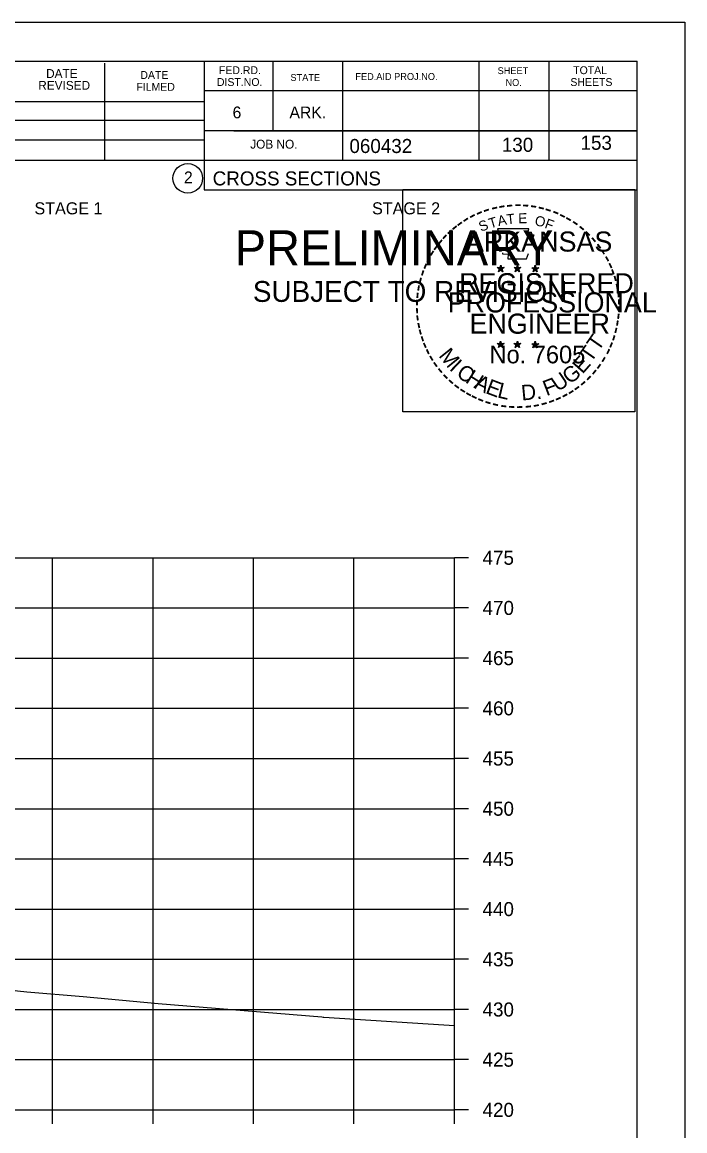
# Model space of a CAD drawing. Extents: x 1538688 to 1540766, y 656250 to 671912.
# Drawn here: x 1538955.2 to 1539021.1, y 668174.4 to 668284.8 of the extents above; entities that cross this region are included whole.
import ezdxf

# ---------------------------------------------------------------- set-up
doc = ezdxf.new("R2010")
doc.units = 0
for name, color, linetype in [('18', 7, 'Continuous'), ('22', 7, 'Continuous'), ('26', 7, 'Continuous'), ('7', 7, 'Continuous'), ('8', 7, 'Continuous'), ('9', 7, 'Continuous'), ('Borings', 7, 'Continuous'), ('Default', 7, 'Continuous'), ('Horizontal Alignment', 7, 'Continuous'), ('RipRap', 7, 'Continuous')]:
    doc.layers.add(name, color=color, linetype=linetype)

msp = doc.modelspace()

# ---------------------------------------------------------------- linework, layer by layer
at = {"layer": '18'}
msp.add_lwpolyline([(1538889.71, 668195.88), (1538895.52, 668195.13), (1538899.58, 668194.49), (1538902.88, 668194.17), (1538903.68, 668194.03), (1538907.25, 668193.57), (1538921.89, 668191.76), (1538924.3, 668191.4), (1538930.28, 668190.71), (1538936.12, 668190.11), (1538943.29, 668189.63), (1538947.7, 668189.44), (1538954.22, 668188.38), (1538954.69, 668188.32), (1538955.63, 668188.24), (1538961.22, 668187.77), (1538968.7, 668187.05), (1538984.98, 668185.74), (1538985.12, 668185.72), (1538985.18, 668185.72), (1538997.11, 668184.94), (1538998.18, 668184.87)], dxfattribs=at)
at = {"layer": '22'}
for p, q in [((1538718.18, 668231.47), (1538998.18, 668231.47)), ((1538718.18, 668231.47), (1538998.18, 668231.47)), ((1538958.18, 668176.47), (1538958.18, 668231.47)), ((1538958.18, 668176.47), (1538958.18, 668231.47)), ((1538968.18, 668176.47), (1538968.18, 668231.47)), ((1538968.18, 668176.47), (1538968.18, 668231.47)), ((1538978.18, 668176.47), (1538978.18, 668231.47)), ((1538978.18, 668176.47), (1538978.18, 668231.47)), ((1538988.18, 668176.47), (1538988.18, 668231.47)), ((1538988.18, 668176.47), (1538988.18, 668231.47)), ((1538998.18, 668176.47), (1538998.18, 668231.47)), ((1538998.18, 668176.47), (1538998.18, 668231.47)), ((1538718.18, 668226.47), (1538998.18, 668226.47)), ((1538718.18, 668226.47), (1538998.18, 668226.47)), ((1538718.18, 668221.47), (1538998.18, 668221.47)), ((1538718.18, 668221.47), (1538998.18, 668221.47)), ((1538718.18, 668216.47), (1538998.18, 668216.47)), ((1538718.18, 668216.47), (1538998.18, 668216.47)), ((1538718.18, 668211.47), (1538998.18, 668211.47)), ((1538718.18, 668211.47), (1538998.18, 668211.47)), ((1538718.18, 668206.47), (1538998.18, 668206.47)), ((1538718.18, 668206.47), (1538998.18, 668206.47)), ((1538718.18, 668201.47), (1538998.18, 668201.47)), ((1538718.18, 668201.47), (1538998.18, 668201.47)), ((1538718.18, 668196.47), (1538998.18, 668196.47)), ((1538718.18, 668196.47), (1538998.18, 668196.47)), ((1538718.18, 668191.47), (1538998.18, 668191.47)), ((1538718.18, 668191.47), (1538998.18, 668191.47)), ((1538718.18, 668186.47), (1538998.18, 668186.47)), ((1538718.18, 668186.47), (1538998.18, 668186.47)), ((1538718.18, 668181.47), (1538998.18, 668181.47)), ((1538718.18, 668181.47), (1538998.18, 668181.47)), ((1538718.18, 668176.47), (1538998.18, 668176.47)), ((1538718.18, 668176.47), (1538998.18, 668176.47))]:
    msp.add_line(p, q, dxfattribs=at)
at = {"layer": '26'}
msp.add_line((1538687.78, 668284.82), (1539021.11, 668284.82), dxfattribs=at)
for points in [[(1538687.77, 668284.82), (1539021.11, 668284.82), (1539021.11, 668071.49), (1538687.77, 668071.49)], [(1538993.03, 668268.16), (1539016.13, 668268.16), (1539016.13, 668246.01), (1538993.03, 668246.01)]]:
    msp.add_lwpolyline(points, close=True, dxfattribs=at)
at = {"layer": '8'}
for p, q in [((1539002.79, 668260.63), (1539002.75, 668260.38)), ((1539002.79, 668260.27), (1539002.79, 668260.63)), ((1539002.79, 668260.63), (1539002.84, 668260.38)), ((1539004.46, 668260.63), (1539004.42, 668260.38)), ((1539004.46, 668260.27), (1539004.46, 668260.63)), ((1539004.46, 668260.63), (1539004.51, 668260.38)), ((1539006.22, 668260.62), (1539006.18, 668260.37)), ((1539006.22, 668260.25), (1539006.22, 668260.62)), ((1539006.22, 668260.62), (1539006.27, 668260.37)), ((1539002.44, 668260.38), (1539002.79, 668260.27)), ((1539002.44, 668260.38), (1539002.69, 668260.33)), ((1539002.44, 668260.38), (1539002.68, 668260.25)), ((1539002.57, 668259.97), (1539002.79, 668260.27)), ((1539002.57, 668259.97), (1539002.7, 668260.21)), ((1539002.57, 668259.97), (1539002.79, 668260.19)), ((1539003.13, 668260.38), (1539002.79, 668260.27)), ((1539003, 668259.97), (1539002.79, 668260.27)), ((1539003, 668259.97), (1539002.79, 668260.18)), ((1539003.13, 668260.38), (1539002.85, 668260.33)), ((1539003, 668259.97), (1539002.86, 668260.26)), ((1539003.13, 668260.38), (1539002.93, 668260.27)), ((1539004.11, 668260.38), (1539004.46, 668260.27)), ((1539004.11, 668260.38), (1539004.36, 668260.33)), ((1539004.11, 668260.38), (1539004.35, 668260.25)), ((1539004.24, 668259.97), (1539004.46, 668260.27)), ((1539004.24, 668259.97), (1539004.37, 668260.21)), ((1539004.24, 668259.97), (1539004.46, 668260.19)), ((1539004.8, 668260.38), (1539004.46, 668260.27)), ((1539004.67, 668259.97), (1539004.46, 668260.27)), ((1539004.67, 668259.97), (1539004.46, 668260.18)), ((1539004.8, 668260.38), (1539004.52, 668260.33)), ((1539004.67, 668259.97), (1539004.53, 668260.26)), ((1539004.8, 668260.38), (1539004.6, 668260.27)), ((1539005.87, 668260.36), (1539006.22, 668260.25)), ((1539005.87, 668260.36), (1539006.13, 668260.32)), ((1539005.87, 668260.36), (1539006.11, 668260.24)), ((1539006.01, 668259.96), (1539006.22, 668260.25)), ((1539006.01, 668259.96), (1539006.13, 668260.2)), ((1539006.01, 668259.96), (1539006.22, 668260.17)), ((1539006.57, 668260.36), (1539006.22, 668260.25)), ((1539006.43, 668259.96), (1539006.22, 668260.25)), ((1539006.43, 668259.96), (1539006.22, 668260.17)), ((1539006.57, 668260.36), (1539006.28, 668260.32)), ((1539006.43, 668259.96), (1539006.3, 668260.25)), ((1539006.57, 668260.36), (1539006.36, 668260.26)), ((1539002.43, 668252.8), (1539002.78, 668252.69)), ((1539002.43, 668252.8), (1539002.69, 668252.76)), ((1539002.43, 668252.8), (1539002.67, 668252.68)), ((1539002.78, 668253.06), (1539002.74, 668252.81)), ((1539002.78, 668252.69), (1539002.78, 668253.06)), ((1539002.78, 668253.06), (1539002.83, 668252.81)), ((1539003.13, 668252.8), (1539002.78, 668252.69)), ((1539003.13, 668252.8), (1539002.84, 668252.75)), ((1539003.13, 668252.8), (1539002.93, 668252.7)), ((1539004.1, 668252.8), (1539004.45, 668252.69)), ((1539004.1, 668252.8), (1539004.36, 668252.76)), ((1539004.1, 668252.8), (1539004.34, 668252.68)), ((1539004.45, 668253.06), (1539004.41, 668252.81)), ((1539004.45, 668252.69), (1539004.45, 668253.06)), ((1539004.45, 668253.06), (1539004.5, 668252.81)), ((1539004.8, 668252.8), (1539004.45, 668252.69)), ((1539004.8, 668252.8), (1539004.51, 668252.75)), ((1539004.8, 668252.8), (1539004.6, 668252.7)), ((1539005.87, 668252.79), (1539006.22, 668252.68)), ((1539005.87, 668252.79), (1539006.12, 668252.75)), ((1539005.87, 668252.79), (1539006.11, 668252.67)), ((1539006.22, 668253.05), (1539006.18, 668252.8)), ((1539006.22, 668252.68), (1539006.22, 668253.05)), ((1539006.22, 668253.05), (1539006.27, 668252.8)), ((1539006.57, 668252.79), (1539006.22, 668252.68)), ((1539006.57, 668252.79), (1539006.28, 668252.74)), ((1539006.57, 668252.79), (1539006.36, 668252.69)), ((1539002.57, 668252.4), (1539002.78, 668252.69)), ((1539002.57, 668252.4), (1539002.69, 668252.64)), ((1539002.57, 668252.4), (1539002.78, 668252.61)), ((1539003, 668252.4), (1539002.78, 668252.69)), ((1539003, 668252.4), (1539002.78, 668252.61)), ((1539003, 668252.4), (1539002.86, 668252.69)), ((1539004.24, 668252.4), (1539004.45, 668252.69)), ((1539004.24, 668252.4), (1539004.36, 668252.64)), ((1539004.24, 668252.4), (1539004.45, 668252.61)), ((1539004.67, 668252.4), (1539004.45, 668252.69)), ((1539004.67, 668252.4), (1539004.45, 668252.61)), ((1539004.67, 668252.4), (1539004.53, 668252.69)), ((1539006, 668252.39), (1539006.22, 668252.68)), ((1539006, 668252.39), (1539006.13, 668252.63)), ((1539006, 668252.39), (1539006.22, 668252.6)), ((1539006.43, 668252.39), (1539006.22, 668252.68)), ((1539006.43, 668252.39), (1539006.22, 668252.6)), ((1539006.43, 668252.39), (1539006.3, 668252.68))]:
    msp.add_line(p, q, dxfattribs=at)
for points in [[(1539002.48, 668264.25), (1539002.75, 668263.43)], [(1539005.99, 668263.33), (1539006.13, 668263.62), (1539005.45, 668263.59), (1539005.6, 668264.25), (1539002.48, 668264.25)], [(1539002.97, 668261.83), (1539002.97, 668261.74), (1539003.53, 668261.73), (1539003.48, 668261.25), (1539005.35, 668261.25), (1539005.55, 668261.79)], [(1539002.79, 668260.63), (1539003, 668259.97), (1539002.44, 668260.38), (1539003.13, 668260.38), (1539002.57, 668259.97), (1539002.79, 668260.63)], [(1539004.46, 668260.63), (1539004.67, 668259.97), (1539004.11, 668260.38), (1539004.8, 668260.38), (1539004.24, 668259.97), (1539004.46, 668260.63)], [(1539006.22, 668260.62), (1539006.43, 668259.96), (1539005.87, 668260.36), (1539006.57, 668260.36), (1539006.01, 668259.96), (1539006.22, 668260.62)], [(1539002.78, 668253.06), (1539003, 668252.4), (1539002.43, 668252.8), (1539003.13, 668252.8), (1539002.57, 668252.4), (1539002.78, 668253.06)], [(1539004.45, 668253.06), (1539004.67, 668252.4), (1539004.1, 668252.8), (1539004.8, 668252.8), (1539004.24, 668252.4), (1539004.45, 668253.06)], [(1539006.22, 668253.05), (1539006.43, 668252.39), (1539005.87, 668252.79), (1539006.57, 668252.79), (1539006, 668252.39), (1539006.22, 668253.05)]]:
    msp.add_lwpolyline(points, dxfattribs=at)
for centre, radius in [((1539002.79, 668260.27), 0.172), ((1539002.79, 668260.27), 0.145), ((1539002.79, 668260.27), 0.116), ((1539002.79, 668260.27), 0.0991), ((1539002.79, 668260.27), 0.0747), ((1539002.79, 668260.27), 0.0495), ((1539002.79, 668260.27), 0.0296), ((1539004.46, 668260.27), 0.172), ((1539004.46, 668260.27), 0.145), ((1539004.46, 668260.27), 0.116), ((1539004.46, 668260.27), 0.0991), ((1539004.46, 668260.27), 0.0747), ((1539004.46, 668260.27), 0.0495), ((1539004.46, 668260.27), 0.0296), ((1539006.22, 668260.25), 0.172), ((1539006.22, 668260.25), 0.145), ((1539006.22, 668260.25), 0.116), ((1539006.22, 668260.25), 0.0991), ((1539006.22, 668260.25), 0.0747), ((1539006.22, 668260.25), 0.0495), ((1539006.22, 668260.25), 0.0296), ((1539002.78, 668252.69), 0.172), ((1539002.78, 668252.69), 0.145), ((1539002.78, 668252.69), 0.116), ((1539002.78, 668252.69), 0.0991), ((1539002.78, 668252.69), 0.0747), ((1539002.78, 668252.69), 0.0495), ((1539004.45, 668252.69), 0.172), ((1539004.45, 668252.69), 0.145), ((1539004.45, 668252.69), 0.116), ((1539004.45, 668252.69), 0.0991), ((1539004.45, 668252.69), 0.0747), ((1539004.45, 668252.69), 0.0495), ((1539006.22, 668252.68), 0.172), ((1539006.22, 668252.68), 0.145), ((1539006.22, 668252.68), 0.116), ((1539006.22, 668252.68), 0.0991), ((1539006.22, 668252.68), 0.0747), ((1539006.22, 668252.68), 0.0495), ((1539002.78, 668252.69), 0.0296), ((1539004.45, 668252.69), 0.0296), ((1539006.22, 668252.68), 0.0296)]:
    msp.add_circle(centre, radius, dxfattribs=at)
at = {"layer": 'Borings'}
for p, q in [((1538998.18, 668176.47), (1538998.18, 668231.47)), ((1538999.58, 668231.47), (1538998.18, 668231.47)), ((1538999.58, 668226.47), (1538998.18, 668226.47)), ((1538999.58, 668221.47), (1538998.18, 668221.47)), ((1538999.58, 668216.47), (1538998.18, 668216.47)), ((1538999.58, 668211.47), (1538998.18, 668211.47)), ((1538999.58, 668206.47), (1538998.18, 668206.47)), ((1538999.58, 668201.47), (1538998.18, 668201.47)), ((1538999.58, 668196.47), (1538998.18, 668196.47)), ((1538999.58, 668191.47), (1538998.18, 668191.47)), ((1538999.58, 668186.47), (1538998.18, 668186.47)), ((1538999.58, 668181.47), (1538998.18, 668181.47)), ((1538718.18, 668176.47), (1538998.18, 668176.47)), ((1538958.18, 668175.07), (1538958.18, 668176.47)), ((1538968.18, 668175.07), (1538968.18, 668176.47)), ((1538978.18, 668175.07), (1538978.18, 668176.47)), ((1538988.18, 668175.07), (1538988.18, 668176.47)), ((1538998.18, 668175.07), (1538998.18, 668176.47)), ((1538999.58, 668176.47), (1538998.18, 668176.47))]:
    msp.add_line(p, q, dxfattribs=at)
at = {"layer": 'RipRap'}
for p, q in [((1538700.18, 668280.93), (1539016.36, 668280.93)), ((1538963.4, 668271.05), (1538963.4, 668280.73)), ((1538973.26, 668280.93), (1538973.26, 668268.13)), ((1538980.1, 668280.93), (1538980.1, 668273.99)), ((1538987.04, 668280.93), (1538987.04, 668271.05)), ((1539000.62, 668280.93), (1539000.62, 668271.05)), ((1539007.56, 668280.93), (1539007.56, 668271.05)), ((1539016.36, 668075.47), (1539016.36, 668280.93)), ((1539016.36, 668277.99), (1538973.26, 668277.99)), ((1539016.36, 668278.01), (1539016.36, 668278.01)), ((1538934.1, 668276.91), (1538973.26, 668276.91)), ((1538934.1, 668275.05), (1538973.26, 668275.05)), ((1539016.36, 668273.99), (1538973.26, 668273.99)), ((1538976.22, 668273.99), (1539016.36, 668273.99)), ((1538934.1, 668273.11), (1538973.26, 668273.11)), ((1539016.36, 668271.05), (1538934.1, 668271.05)), ((1538973.26, 668268.13), (1539016.36, 668268.13))]:
    msp.add_line(p, q, dxfattribs=at)
msp.add_circle((1538971.64, 668269.27), 1.47, dxfattribs=at)

# ---------------------------------------------------------------- texts
at = {"layer": '7'}
for s, p in [('130', (1539002.9, 668271.91)), ('153', (1539010.73, 668272.11))]:
    msp.add_text(s, height=1.4, dxfattribs=at).set_placement(p)
at = {"layer": '8'}
for s, height, rotation, p in [('-', 1.6, 24.3072, (1539000.59, 668265.11)), ('-', 1.6, 19.1761, (1539001.23, 668265.38)), ('-', 1.6, 13.6301, (1539001.98, 668265.62)), ('-', 1.6, 10.2193, (1539002.66, 668265.78)), ('-', 1.6, 5.8968, (1539003.38, 668265.89)), ('-', 1.6, 0.1862, (1539004.16, 668265.97)), ('-', 1.6, 357.743, (1539004.88, 668265.95)), ('-', 1.6, 352.1617, (1539005.62, 668265.9)), ('-', 1.6, 347.2049, (1539006.34, 668265.78)), ('-', 1.6, 342.3362, (1539006.98, 668265.63)), ('-', 1.6, 337.8551, (1539007.71, 668265.41)), ('-', 1.6, 36.2317, (1538998.79, 668264.03)), ('-', 1.6, 34.0636, (1538999.36, 668264.43)), ('-', 1.6, 28.7918, (1538999.96, 668264.8)), ('S', 1, 21.594, (1539000.83, 668263.93)), ('T', 1, 16.4036, (1539001.75, 668264.26)), ('A', 1, 11.2132, (1539002.57, 668264.51)), ('T', 1, 6.0228, (1539003.42, 668264.68)), ('E', 1, 0.8323, (1539004.53, 668264.79)), ('O', 1, 350.4515, (1539006.13, 668264.58)), ('F', 1, 340.0707, (1539007.09, 668264.35)), ('-', 1.6, 334.1211, (1539008.34, 668265.13)), ('-', 1.6, 329.6409, (1539008.92, 668264.85)), ('-', 1.6, 325.8627, (1539009.57, 668264.49)), ('-', 1.6, 42.9622, (1538997.88, 668263.24)), ('-', 1.6, 38.9507, (1538998.31, 668263.65)), ('ARKANSAS', 2, 360, (1538999.33, 668261.97)), ('-', 1.6, 320.5297, (1539010.18, 668264.06)), ('-', 1.6, 315.5786, (1539010.77, 668263.58)), ('-', 1.6, 50.6142, (1538997.03, 668262.27)), ('-', 1.6, 48.423, (1538997.43, 668262.76)), ('-', 1.6, 309.8797, (1539011.34, 668263.03)), ('-', 1.6, 306.6522, (1539011.87, 668262.42)), ('-', 1.6, 58.0706, (1538996.29, 668261.18)), ('-', 1.6, 54.2325, (1538996.61, 668261.7)), ('-', 1.4, 303.6753, (1539012.35, 668261.86)), ('-', 1.6, 67.7743, (1538995.72, 668259.95)), ('-', 1.6, 62.8713, (1538995.97, 668260.56)), ('-', 1.6, 299.6684, (1539012.67, 668261.25)), ('-', 1.6, 294.6628, (1539013, 668260.64)), ('-', 1.6, 75.461, (1538995.3, 668258.61)), ('-', 1.6, 72.3945, (1538995.5, 668259.32)), ('REGISTERED', 2, 360, (1538998.65, 668257.82)), ('DWB', 0.01, 360, (1539002.77, 668260.26)), ('DWB', 0.01, 360, (1539004.44, 668260.26)), ('DWB', 0.01, 360, (1539006.21, 668260.25)), ('-', 1.6, 290.5728, (1539013.25, 668260.06)), ('-', 1.6, 285.1233, (1539013.49, 668259.48)), ('-', 1.6, 81.2013, (1538995.17, 668257.9)), ('-', 1.6, 280.5493, (1539013.69, 668258.74)), ('-', 1.6, 85.1863, (1538995.09, 668257.2)), ('PROFESSIONAL', 2, 360, (1538997.51, 668255.91)), ('-', 1.6, 276.5962, (1539013.85, 668257.97)), ('-', 1.6, 274.3301, (1539013.91, 668257.25)), ('-', 1.6, 94.1959, (1538995.1, 668255.78)), ('-', 1.6, 89.0622, (1538995.07, 668256.5)), ('-', 1.6, 269.9407, (1539013.94, 668256.62)), ('-', 1.6, 98.9479, (1538995.17, 668255.11)), ('ENGINEER', 2, 360, (1538999.69, 668253.79)), ('-', 1.6, 260.9953, (1539013.85, 668255.3)), ('-', 1.6, 263.5172, (1539013.93, 668255.95)), ('-', 1.6, 101.7149, (1538995.31, 668254.38)), ('-', 1.6, 105.4578, (1538995.47, 668253.78)), ('-', 1.6, 255.7626, (1539013.74, 668254.62)), ('-', 1.6, 109.0874, (1538995.69, 668253.15)), ('-', 1.6, 114.0643, (1538995.94, 668252.56)), ('T', 1.54, 55.055, (1539012.5, 668251.96)), ('-', 1.6, 247.8887, (1539013.34, 668253.23)), ('-', 1.6, 252.8681, (1539013.56, 668253.9)), ('-', 1.6, 115.7289, (1538996.24, 668251.94)), ('M', 1.54, 308.9175, (1538996.55, 668251.58)), ('No. 7605', 1.757, 360, (1539001.67, 668250.84)), ('DWB', 0.01, 360, (1539002.77, 668252.69)), ('DWB', 0.01, 360, (1539004.44, 668252.69)), ('DWB', 0.01, 360, (1539006.2, 668252.68)), ('E', 1.54, 48.7313, (1539010.93, 668249.71)), ('T', 1.54, 55.055, (1539011.77, 668250.84)), ('-', 1.6, 244.6197, (1539013.08, 668252.6)), ('-', 1.6, 120.4471, (1538996.6, 668251.35)), ('-', 1.6, 125.8934, (1538997, 668250.79)), ('I', 1.54, 316.4636, (1538997.6, 668250.26)), ('C', 1.54, 324.0197, (1538998.27, 668249.64)), ('G', 1.54, 38.2173, (1539009.67, 668248.69)), ('-', 1.6, 233.8452, (1539012.28, 668251.19)), ('-', 1.6, 239.0712, (1539012.68, 668251.84)), ('-', 1.6, 130.7181, (1538997.47, 668250.24)), ('-', 1.6, 134.2238, (1538997.98, 668249.69)), ('H', 1.54, 327.5342, (1538999.18, 668248.99)), ('A', 1.54, 332.5513, (1539000.03, 668248.45)), ('F', 1.54, 20.8202, (1539007.34, 668247.56)), ('U', 1.54, 34.4052, (1539008.47, 668247.96)), ('-', 1.6, 225.7653, (1539011.37, 668250.06)), ('-', 1.6, 231.2538, (1539011.85, 668250.63)), ('-', 1.6, 138.9338, (1538998.51, 668249.23)), ('-', 1.6, 144.6463, (1538999.06, 668248.82)), ('-', 1.6, 148.0898, (1538999.63, 668248.45)), ('E', 1.54, 339.2068, (1539001.19, 668247.89)), ('L', 1.54, 346.2929, (1539002.38, 668247.46)), ('D.', 1.54, 5.2602, (1539004.89, 668247.13)), ('-', 1.6, 215.7363, (1539010.3, 668249.08)), ('-', 1.6, 221.0851, (1539010.85, 668249.55)), ('-', 1.6, 151.5704, (1539000.2, 668248.13)), ('-', 1.6, 154.6002, (1539000.73, 668247.88)), ('-', 1.6, 158.5612, (1539001.35, 668247.63)), ('-', 1.6, 200.7184, (1539007.97, 668247.76)), ('-', 1.6, 204.2516, (1539008.59, 668248.03)), ('-', 1.6, 207.3568, (1539009.21, 668248.35)), ('-', 1.6, 212.2491, (1539009.77, 668248.69)), ('-', 1.6, 162.7983, (1539002.04, 668247.41)), ('-', 1.6, 167.5555, (1539002.75, 668247.25)), ('-', 1.6, 173.1155, (1539003.52, 668247.14)), ('-', 1.6, 176.5183, (1539004.27, 668247.09)), ('-', 1.6, 181.5918, (1539005.02, 668247.11)), ('-', 1.6, 185.8167, (1539005.83, 668247.18)), ('-', 1.6, 191.2858, (1539006.56, 668247.31)), ('-', 1.6, 195.4743, (1539007.29, 668247.51))]:
    msp.add_text(s, height=height, rotation=rotation, dxfattribs=at).set_placement(p)
at = {"layer": '9'}
for s, height, p in [('PRELIMINARY', 3.5, (1538976.31, 668260.59)), ('DWB', 0.01, (1538977.06, 668262.44)), ('SUBJECT TO REVISION', 2.0751, (1538978.12, 668256.96))]:
    msp.add_text(s, height=height, rotation=360, dxfattribs=at).set_placement(p)
at = {"layer": 'Default'}
for s, p in [('STAGE 1', (1538956.38, 668265.68)), ('STAGE 2', (1538989.98, 668265.68))]:
    msp.add_text(s, height=1.2, dxfattribs=at).set_placement(p)
at = {"layer": 'Horizontal Alignment'}
for s, p in [('475', (1539000.98, 668230.77)), ('470', (1539000.98, 668225.77)), ('465', (1539000.98, 668220.77)), ('460', (1539000.98, 668215.77)), ('455', (1539000.98, 668210.77)), ('450', (1539000.98, 668205.77)), ('445', (1539000.98, 668200.77)), ('440', (1539000.98, 668195.77)), ('435', (1539000.98, 668190.77)), ('430', (1539000.98, 668185.77)), ('425', (1539000.98, 668180.77)), ('420', (1539000.98, 668175.77))]:
    msp.add_text(s, height=1.4, dxfattribs=at).set_placement(p)
at = {"layer": 'RipRap'}
for s, height, p in [('FED.RD.', 0.782, (1538974.74, 668279.65)), ('SHEET', 0.684, (1539002.48, 668279.65)), ('TOTAL', 0.782, (1539010, 668279.65)), ('DATE', 0.879, (1538957.54, 668279.27)), ('DATE', 0.782, (1538966.92, 668279.17)), ('DIST.NO.', 0.782, (1538974.54, 668278.47)), ('STATE', 0.684, (1538981.86, 668278.97)), ('FED.AID PROJ.NO.', 0.684, (1538988.32, 668279.07)), ('SHEETS', 0.782, (1539009.72, 668278.47)), ('REVISED', 0.879, (1538956.76, 668278.09)), ('FILMED', 0.782, (1538966.52, 668277.99)), ('NO.', 0.684, (1539003.26, 668278.47)), ('6', 1.17, (1538976.1, 668275.25)), ('ARK.', 1.172, (1538981.76, 668275.25)), ('JOB NO.', 0.879, (1538977.86, 668272.23)), ('060432', 1.4, (1538987.73, 668271.79)), ('2', 1.17, (1538971.26, 668268.78)), ('CROSS SECTIONS', 1.4, (1538974.12, 668268.56))]:
    msp.add_text(s, height=height, rotation=360, dxfattribs=at).set_placement(p)

doc.saveas('drawing.dxf')
